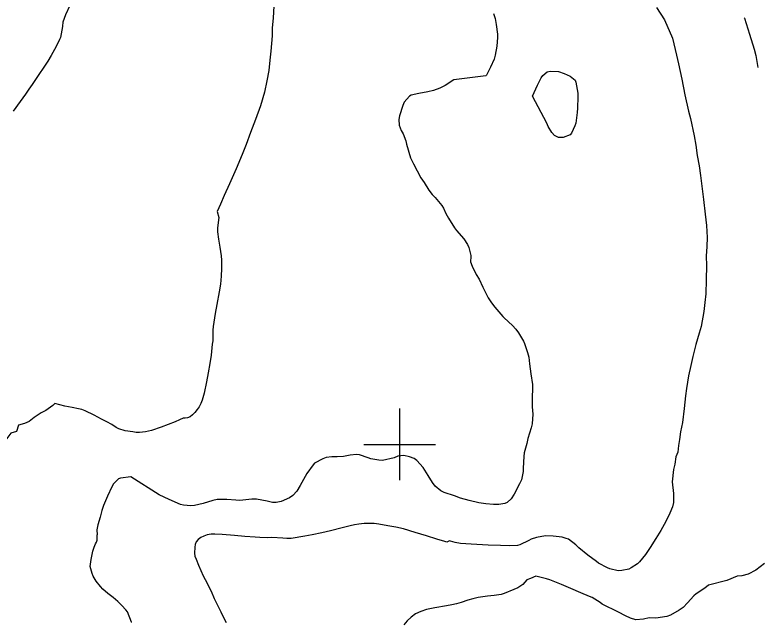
# Model space of a CAD drawing. Extents: x 287698 to 290158, y 5234163 to 5237182.
# Drawn here: x 289092.7 to 289299.7, y 5235750.4 to 5235919.8 of the extents above; entities that cross this region are included whole.
import ezdxf

# ---------------------------------------------------------------- set-up
doc = ezdxf.new("R2010")
doc.units = 0
for name, color, linetype in [('Niveau 1', 7, 'Continuous'), ('Niveau 2', 7, 'Continuous'), ('Niveau 61', 7, 'Continuous')]:
    doc.layers.add(name, color=color, linetype=linetype)

msp = doc.modelspace()

# ---------------------------------------------------------------- linework, layer by layer
at = {"layer": 'Niveau 1'}
for points in [[(289108.04, 5235922.41), (289106.88, 5235919.77), (289106.14, 5235917.76), (289106.03, 5235916.62), (289106.04, 5235916.51)], [(289106.04, 5235916.51), (289105.49, 5235913.5), (289105.24, 5235912.89), (289104.68, 5235911.74), (289103.83, 5235910.14), (289102.88, 5235908.45), (289101.91, 5235906.84), (289101, 5235905.44), (289099.26, 5235902.84), (289097.55, 5235900.33), (289096.62, 5235899.07), (289095.71, 5235897.71), (289094.22, 5235895.62), (289092.27, 5235892.9)]]:
    msp.add_lwpolyline(points, dxfattribs=at)
at = {"layer": 'Niveau 2'}
for points in [[(289164.97, 5235922.19), (289164.73, 5235918.98), (289164.51, 5235916.06), (289164.47, 5235913.91), (289164.13, 5235909.65), (289163.82, 5235907.19), (289163.55, 5235904.31), (289163.04, 5235901.38), (289162.35, 5235898.23), (289161.25, 5235894.43), (289159.87, 5235890.58), (289158.46, 5235887.01), (289157.2, 5235883.66), (289156.09, 5235880.81), (289154.44, 5235876.89), (289152.59, 5235872.67), (289151.08, 5235869.38), (289150.04, 5235866.99), (289149.16, 5235864.99)], [(289271.66, 5235921.82), (289273.82, 5235918.38), (289276.08, 5235913.33), (289277.17, 5235908.57), (289277.77, 5235906.11), (289278.7, 5235901.88), (289279.56, 5235897.52), (289280.55, 5235892.97), (289281.08, 5235890.87), (289282.1, 5235886.05), (289282.55, 5235883.43), (289283, 5235880.6), (289283.54, 5235877.64), (289283.92, 5235874.95), (289284.41, 5235870.53), (289284.73, 5235868.25), (289285.23, 5235864.22), (289285.57, 5235861.05), (289285.76, 5235857.7), (289285.69, 5235855.19), (289285.51, 5235852.5), (289285.53, 5235849.9), (289285.52, 5235845.92), (289285.36, 5235841.98), (289285.13, 5235839.58), (289284.84, 5235837.09), (289284.06, 5235832.88), (289283.56, 5235831.04), (289282.64, 5235827.82), (289281.77, 5235824.54)], [(289226.2, 5235920.16), (289226.67, 5235918.75), (289226.96, 5235917.14), (289227.35, 5235914.44), (289227.35, 5235913.47), (289227.1, 5235911.03)], [(289296.08, 5235919), (289296.12, 5235918.9), (289297.58, 5235914.41), (289298.87, 5235910.23), (289299.31, 5235908.44), (289299.92, 5235905.12)], [(289227.1, 5235911.03), (289226.68, 5235908.52), (289226.34, 5235907.44), (289225.33, 5235905.16), (289224.24, 5235902.95), (289224.02, 5235902.75)], [(289237.08, 5235897.09), (289238.42, 5235900.15), (289239.45, 5235902.2), (289239.91, 5235902.86), (289241.11, 5235903.86), (289241.97, 5235904.08), (289244.31, 5235903.96), (289245.9, 5235903.43), (289247.54, 5235902.68), (289248.98, 5235901.59), (289249.18, 5235901.06), (289249.71, 5235897.94), (289249.68, 5235896.89), (289249.62, 5235893.8), (289249.5, 5235892.54), (289249.1, 5235889.57), (289248.9, 5235888.82), (289247.95, 5235886.79), (289247.55, 5235886.33), (289245.59, 5235885.57), (289244.3, 5235885.56), (289243.2, 5235886.11), (289242.42, 5235886.98), (289241.4, 5235888.67), (289241.02, 5235889.62), (289237.08, 5235897.09)], [(289224.02, 5235902.75), (289215.16, 5235901.65), (289212.69, 5235900.1), (289211.2, 5235899.36), (289209.46, 5235898.72), (289207.9, 5235898.34), (289205.33, 5235897.85), (289203.24, 5235897.39), (289202.76, 5235897.15), (289201.33, 5235895.48), (289200.92, 5235894.53), (289199.97, 5235891.59), (289199.81, 5235890.63), (289199.9, 5235889.07), (289200.43, 5235887.57), (289200.98, 5235886.63), (289201.76, 5235884.62), (289201.95, 5235883.69), (289203.05, 5235879.91), (289203.88, 5235878.22), (289205.92, 5235874.33), (289206.87, 5235873.06), (289208.16, 5235870.93), (289209.05, 5235869.71), (289209.93, 5235868.84), (289211.8, 5235866.65), (289212.29, 5235865.9), (289212.94, 5235864.35), (289213.65, 5235863.08), (289215.3, 5235860.4), (289215.89, 5235859.61), (289217.9, 5235857.37), (289218.93, 5235855.78), (289219.33, 5235854.88), (289219.89, 5235852.67), (289219.85, 5235852.36), (289219.76, 5235850.94), (289220.22, 5235849.71), (289221.34, 5235847.42), (289222.15, 5235846.07), (289223.18, 5235843.82), (289224.74, 5235840.85), (289225.59, 5235839.52), (289226.58, 5235838.29), (289228.79, 5235835.63), (289229.18, 5235835.29), (289231.51, 5235833.17), (289232.42, 5235832.15), (289233.12, 5235831.07), (289234.59, 5235828.74), (289234.8, 5235828.17), (289235.7, 5235825.66), (289236.02, 5235824.35), (289236.24, 5235822.5), (289236.61, 5235819.64), (289237.02, 5235816.71), (289237.06, 5235815.66), (289236.99, 5235813), (289237.01, 5235810.47), (289237.13, 5235808.46), (289236.98, 5235805.7), (289236.71, 5235804.62), (289235.8, 5235801.63), (289235.47, 5235800.22), (289234.76, 5235797.6), (289234.6, 5235796.62), (289234.44, 5235793.36), (289234.47, 5235792.45), (289233.96, 5235790.09), (289233.45, 5235788.98), (289231.96, 5235786.12), (289231.14, 5235784.84), (289229.99, 5235783.82), (289229.34, 5235783.54), (289227.68, 5235783.23), (289226.21, 5235783.21), (289224.03, 5235783.4), (289222.08, 5235783.73), (289219.4, 5235784.36), (289216.97, 5235785.04), (289215.28, 5235785.64), (289212.4, 5235786.58), (289211.47, 5235787.04), (289209.96, 5235788.34), (289209.2, 5235789.34), (289208.01, 5235791.35), (289206.55, 5235793.55), (289204.8, 5235795.52), (289204.06, 5235796.04), (289202.78, 5235796.53), (289201.21, 5235796.89), (289199.56, 5235796.71), (289198.54, 5235796.27), (289195.29, 5235795.52), (289194.22, 5235795.56), (289192.01, 5235795.93), (289191.22, 5235796.22), (289188.82, 5235797.06), (289188.02, 5235797.18), (289186.24, 5235797), (289184.39, 5235796.64)], [(289149.16, 5235864.99), (289149.62, 5235863.25), (289149.52, 5235862.67), (289149.24, 5235860.29), (289149.27, 5235859.31), (289149.49, 5235857.22), (289149.86, 5235855.02), (289150.23, 5235852.62), (289150.32, 5235851.39), (289150.36, 5235849.06), (289150.27, 5235846.89), (289150.05, 5235844.67), (289149.7, 5235842.51), (289149.08, 5235839.01), (289148.63, 5235836.46), (289148.02, 5235832.92), (289147.94, 5235831.85), (289147.97, 5235830.82), (289147.92, 5235828.89), (289147.79, 5235827.95), (289147.47, 5235824.92), (289147.11, 5235822.54), (289146.66, 5235819.98), (289146.21, 5235817.46), (289145.55, 5235814.29), (289144.97, 5235812.37), (289144.59, 5235811.4), (289144.1, 5235810.5), (289143.55, 5235809.68), (289142.92, 5235808.91), (289142.25, 5235808.24), (289141.58, 5235807.72), (289140.89, 5235807.41), (289140.21, 5235807.27), (289139.69, 5235807.29), (289138.66, 5235806.88), (289137.44, 5235806.28), (289135.51, 5235805.52), (289133.51, 5235804.82), (289130.81, 5235803.89), (289129.17, 5235803.49), (289127.49, 5235803.28), (289126.58, 5235803.3), (289125.62, 5235803.45), (289123.53, 5235803.82), (289121.73, 5235804.35), (289121.02, 5235804.72), (289119.77, 5235805.54), (289118.4, 5235806.31), (289116.93, 5235807.04), (289114.85, 5235808.13), (289112.32, 5235809.36), (289111.38, 5235809.69), (289110.45, 5235809.92), (289108.73, 5235810.27), (289106.69, 5235810.63), (289103.93, 5235811.43), (289103.93, 5235811.43)], [(289281.77, 5235824.54), (289281.22, 5235822), (289280.56, 5235819.07), (289279.98, 5235815.6), (289279.73, 5235813.58), (289279.34, 5235809.96), (289278.84, 5235806.1), (289278.35, 5235803.48), (289278.07, 5235801.36), (289277.78, 5235799.67), (289277.54, 5235797.83), (289277.05, 5235796.51), (289276.7, 5235794.44), (289276.36, 5235793)], [(289103.93, 5235811.43), (289103.33, 5235810.85), (289101.35, 5235809.43), (289100.11, 5235808.81), (289098.18, 5235807.5), (289096.76, 5235806.39), (289095.44, 5235805.81), (289093.81, 5235805.32), (289093.19, 5235803.55), (289091.67, 5235803.08), (289089.97, 5235800.87), (289085.95, 5235794.68), (289074.54, 5235781.58)], [(289184.39, 5235796.64), (289182.63, 5235796.49), (289181.13, 5235796.54), (289179.5, 5235796.33), (289178.57, 5235796.01), (289176.3, 5235794.78), (289175.87, 5235794.26), (289174.16, 5235791.86), (289173.7, 5235791.03), (289172.33, 5235788.51), (289171.32, 5235786.96), (289170.25, 5235785.76), (289169.35, 5235785.1), (289166.95, 5235784.02), (289165.64, 5235783.77), (289164.6, 5235783.76), (289163.12, 5235784.17), (289160.08, 5235784.73), (289158.86, 5235784.67), (289155.5, 5235784.35), (289154.39, 5235784.4), (289151.83, 5235784.63), (289149.16, 5235784.6), (289147.98, 5235784.35), (289145.28, 5235783.55), (289142.84, 5235782.99), (289141.8, 5235782.88), (289139.75, 5235783.05), (289138.94, 5235783.27), (289135.75, 5235784.61), (289132.98, 5235785.9)], [(289276.36, 5235793), (289276.04, 5235789.52), (289276.35, 5235786.3), (289276.34, 5235783.78), (289276.1, 5235782.53), (289275.32, 5235780.78), (289274.26, 5235778.51), (289272.8, 5235776), (289271.45, 5235773.76), (289269.89, 5235771.26), (289268.52, 5235769.26), (289266.91, 5235767.25), (289266.3, 5235766.69), (289264.6, 5235765.54), (289263.94, 5235765.23), (289262.01, 5235764.78), (289260.97, 5235764.77), (289258.66, 5235765.25), (289257.93, 5235765.54), (289255.48, 5235766.87), (289254.86, 5235767.34), (289252.51, 5235769.11), (289250.01, 5235771.14), (289249.16, 5235772), (289247.12, 5235773.56), (289246.49, 5235773.77), (289245.35, 5235774.12), (289242.84, 5235774.4), (289240.68, 5235774.49), (289238.14, 5235774.04), (289236.69, 5235773.55), (289236.02, 5235773.15), (289233.5, 5235771.95), (289232.91, 5235771.82), (289230.58, 5235771.74), (289228.15, 5235771.81), (289224.73, 5235771.87), (289221.57, 5235772.03), (289219.96, 5235772.2), (289216.96, 5235772.35), (289215.51, 5235772.59), (289214.18, 5235773.01), (289213.95, 5235773.09)], [(289132.98, 5235785.9), (289125.12, 5235790.98), (289122.18, 5235790.58), (289121.65, 5235790.35), (289120.29, 5235788.98), (289119.77, 5235788.11), (289118.57, 5235785.58), (289117.42, 5235782.96), (289116.96, 5235781.6), (289116.53, 5235779.72), (289115.9, 5235777.52), (289115.65, 5235776.2), (289115.74, 5235774.73)], [(289213.95, 5235773.09), (289213.2, 5235772.76), (289212.65, 5235772.91), (289210.39, 5235773.58), (289207.52, 5235774.45), (289204.31, 5235775.43), (289201.06, 5235776.42), (289198.99, 5235776.89), (289196.73, 5235777.29), (289194.24, 5235777.73), (289192.93, 5235777.9), (289191.57, 5235777.94), (289190.09, 5235777.92), (289188.68, 5235777.77), (289187.42, 5235777.56), (289186.21, 5235777.27), (289184, 5235776.69), (289180.71, 5235775.88), (289178.31, 5235775.34), (289175.61, 5235774.79), (289173.55, 5235774.42), (289169.79, 5235773.76), (289168.57, 5235773.75), (289167.49, 5235773.84), (289164.38, 5235774), (289163.31, 5235773.95), (289161.05, 5235773.99), (289159.79, 5235774.09), (289156.85, 5235774.34), (289154, 5235774.58), (289150.57, 5235774.89), (289148.49, 5235774.97), (289147.44, 5235774.91), (289146.38, 5235774.75), (289145.43, 5235774.44), (289144.57, 5235774.01), (289143.85, 5235773.47), (289143.32, 5235772.82), (289143.02, 5235772.08), (289142.89, 5235771.29), (289142.84, 5235769.65), (289142.97, 5235768.81), (289143.26, 5235768.01), (289143.96, 5235766.32), (289145.29, 5235763.33), (289145.84, 5235762.31), (289147.47, 5235759.1), (289148.36, 5235757.04), (289149.27, 5235755.17), (289150.14, 5235753.26), (289151.08, 5235751.33), (289151.69, 5235750.3)], [(289125.24, 5235750.44), (289124.19, 5235753.3), (289123.72, 5235753.88), (289122.62, 5235755.04), (289121.43, 5235756.19), (289120.16, 5235757.33), (289118.68, 5235758.43), (289117.31, 5235759.65), (289116.67, 5235760.37), (289115.44, 5235761.85), (289114.63, 5235763.28), (289114.35, 5235764), (289113.77, 5235765.91), (289113.8, 5235766.54), (289114.03, 5235767.89), (289114.51, 5235770.24), (289114.84, 5235771.29), (289115.21, 5235772.29), (289115.53, 5235772.71), (289115.69, 5235773.29), (289115.74, 5235774.73), (289115.74, 5235774.73)], [(289301.72, 5235766.79), (289299.28, 5235764.93), (289297.22, 5235763.81), (289295.41, 5235763.31), (289294.14, 5235763.23)], [(289294.14, 5235763.23), (289291.22, 5235762.07), (289286.1, 5235760.71), (289285.13, 5235759.87), (289282.69, 5235758.31), (289282.05, 5235757.76), (289280.28, 5235755.76), (289279.05, 5235754.53), (289277.93, 5235753.73), (289275.57, 5235752.36), (289274.47, 5235751.98), (289271.4, 5235751.5), (289269.59, 5235751.6), (289267.96, 5235751.22), (289265.83, 5235751.06), (289264.38, 5235751.56), (289263, 5235752.22), (289261.06, 5235753.2), (289256.46, 5235755.39), (289255.94, 5235755.85), (289253.65, 5235757.28), (289252.92, 5235757.6), (289250.49, 5235758.63), (289247.71, 5235759.81), (289245.1, 5235760.92), (289241.92, 5235762.19), (289240.99, 5235762.45), (289238.02, 5235763.24), (289236.5, 5235762.6), (289235.46, 5235762.18), (289234.41, 5235760.94)], [(289234.41, 5235760.94), (289232.97, 5235759.98), (289231.85, 5235759.48), (289229.2, 5235758.39), (289228.31, 5235758.15), (289226.35, 5235757.84), (289224.51, 5235757.65), (289221.9, 5235757.3), (289220.39, 5235756.94), (289219.04, 5235756.52), (289217.13, 5235755.87), (289215.85, 5235755.52), (289214.53, 5235755.24), (289213.04, 5235754.99), (289209.87, 5235754.42), (289207.51, 5235753.92), (289205.93, 5235753.4), (289204.49, 5235752.69), (289203.22, 5235751.8), (289202.08, 5235750.74), (289201.17, 5235749.63)], [(289125.21, 5235750.27), (289125.24, 5235750.44)]]:
    msp.add_lwpolyline(points, dxfattribs=at)
at = {"layer": 'Niveau 61'}
for points in [[(289200, 5235810), (289200, 5235800), (289200, 5235790)], [(289190, 5235800), (289200, 5235800), (289210, 5235800)]]:
    msp.add_lwpolyline(points, dxfattribs=at)

doc.saveas('drawing.dxf')
